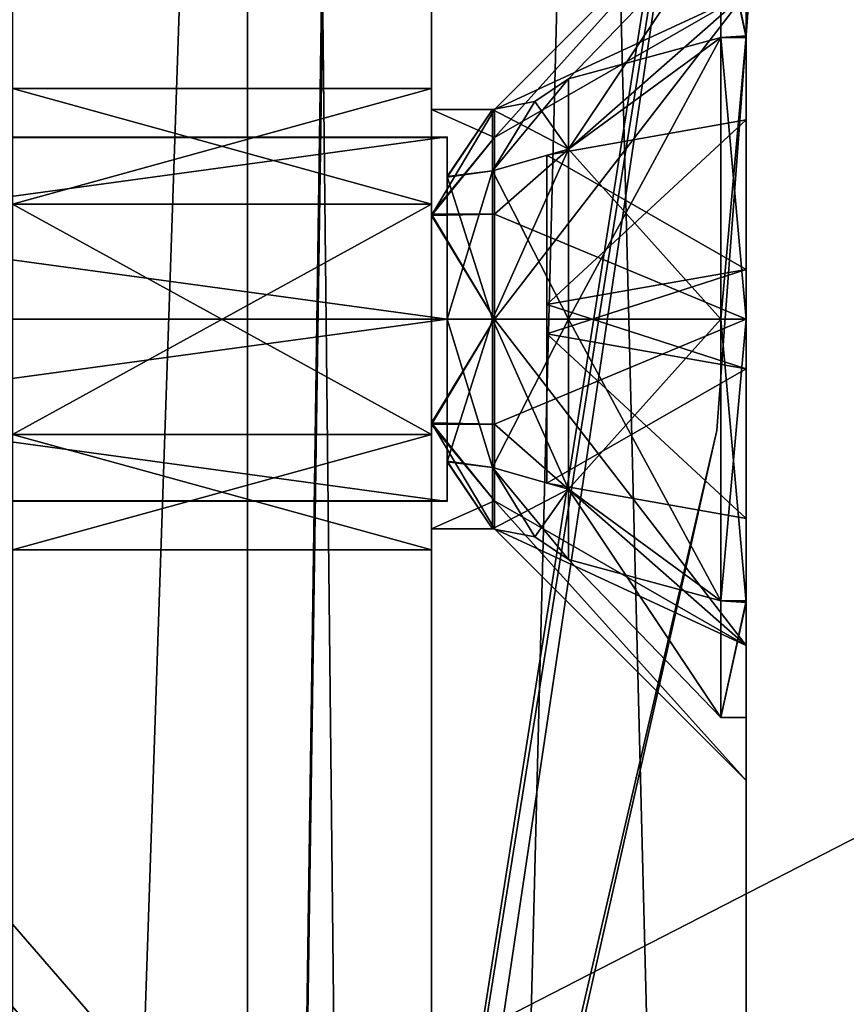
# Model space of a CAD drawing. Header units: millimetres. Extents: x -78 to 78, y -78 to 78.
# Tile 284 of 449: x 50.53 to 54.48, y -10.77 to -6.07. Entities that reach past the tile are written whole.
import ezdxf

# ---------------------------------------------------------------- set-up
doc = ezdxf.new("R2010")
doc.units = ezdxf.units.MM
doc.header["$LTSCALE"] = 41.718519
for name, color, linetype in [('1061', 7, 'CONTINUOUS'), ('1107', 7, 'CONTINUOUS'), ('1745', 7, 'CONTINUOUS'), ('1772', 7, 'CONTINUOUS'), ('1774', 7, 'CONTINUOUS'), ('21', 7, 'CONTINUOUS'), ('24', 7, 'CONTINUOUS'), ('25', 7, 'CONTINUOUS'), ('328', 7, 'CONTINUOUS'), ('344', 7, 'CONTINUOUS'), ('5239', 7, 'CONTINUOUS'), ('5240', 7, 'CONTINUOUS'), ('5241', 7, 'CONTINUOUS'), ('5242', 7, 'CONTINUOUS'), ('5243', 7, 'CONTINUOUS'), ('5245', 7, 'CONTINUOUS'), ('5246', 7, 'CONTINUOUS'), ('5247', 7, 'CONTINUOUS'), ('5248', 7, 'CONTINUOUS'), ('5249', 7, 'CONTINUOUS'), ('5250', 7, 'CONTINUOUS'), ('5251', 7, 'CONTINUOUS'), ('5252', 7, 'CONTINUOUS'), ('5253', 7, 'CONTINUOUS'), ('5254', 7, 'CONTINUOUS'), ('5255', 7, 'CONTINUOUS'), ('5256', 7, 'CONTINUOUS'), ('5257', 7, 'CONTINUOUS'), ('5258', 7, 'CONTINUOUS'), ('5259', 7, 'CONTINUOUS'), ('5260', 7, 'CONTINUOUS'), ('5261', 7, 'CONTINUOUS'), ('5262', 7, 'CONTINUOUS'), ('5263', 7, 'CONTINUOUS'), ('5264', 7, 'CONTINUOUS'), ('617', 7, 'CONTINUOUS'), ('619', 7, 'CONTINUOUS'), ('623', 7, 'CONTINUOUS'), ('625', 7, 'CONTINUOUS'), ('627', 7, 'CONTINUOUS'), ('629', 7, 'CONTINUOUS'), ('631', 7, 'CONTINUOUS'), ('636', 7, 'CONTINUOUS'), ('65', 7, 'CONTINUOUS'), ('745', 7, 'CONTINUOUS'), ('748', 7, 'CONTINUOUS'), ('790', 7, 'CONTINUOUS'), ('855', 7, 'CONTINUOUS'), ('971', 7, 'CONTINUOUS')]:
    doc.layers.add(name, color=color, linetype=linetype)

msp = doc.modelspace()

# ---------------------------------------------------------------- linework, layer by layer
at = {"layer": '1061', "color": 7, "linetype": 'CONTINUOUS'}
for points in [[(54.5, 0, 23.7), (51.768, -17.0379, 23.7), (54.4564, 0, 26.2), (54.5, 0, 23.7)], [(51.768, -17.0379, 23.7), (53.8609, -8.0304, 26.2), (54.4564, 0, 26.2), (51.768, -17.0379, 23.7)], [(51.768, -17.0379, 23.7), (52.088, -15.8852, 26.2), (53.8609, -8.0304, 26.2), (51.768, -17.0379, 23.7)]]:
    msp.add_3dface(points, dxfattribs=at)
at = {"layer": '1107', "color": 7, "linetype": 'CONTINUOUS'}
msp.add_3dface([(54.5, 0, 23.7), (55.2514, -14.8047, 23.7), (51.768, -17.0379, 23.7), (54.5, 0, 23.7)], dxfattribs=at)
at = {"layer": '1745', "linetype": 'CONTINUOUS'}
for points in [[(75.9193, 7.9475, 28.7), (69.7599, 30.9897, 28.7), (53.7937, -21.0684, 28.7), (75.9193, 7.9475, 28.7)], [(53.7937, -21.0684, 28.7), (69.7599, 30.9897, 28.7), (56.7669, -10.73, 28.7), (53.7937, -21.0684, 28.7)], [(31.0424, -69.7372, 28.7), (51.0663, -56.737, 28.7), (75.9193, 7.9475, 28.7), (31.0424, -69.7372, 28.7)], [(31.0424, -69.7372, 28.7), (75.9193, 7.9475, 28.7), (53.7937, -21.0684, 28.7), (31.0424, -69.7372, 28.7)], [(51.0663, -56.737, 28.7), (74.6699, -15.8517, 28.7), (75.9193, 7.9475, 28.7), (51.0663, -56.737, 28.7)]]:
    msp.add_3dface(points, dxfattribs=at)
at = {"layer": '1772', "linetype": 'CONTINUOUS'}
for points in [[(53.3285, -20.8862, 28.1826), (56.7669, -10.73, 28.7), (56.278, -10.6277, 28.1826), (53.3285, -20.8862, 28.1826)], [(53.7937, -21.0684, 28.7), (56.7669, -10.73, 28.7), (53.3285, -20.8862, 28.1826), (53.7937, -21.0684, 28.7)]]:
    msp.add_3dface(points, dxfattribs=at)
at = {"layer": '1774', "linetype": 'CONTINUOUS'}
for points in [[(53.3929, -20.9096, 26.2), (53.3285, -20.8862, 28.1826), (56.278, -10.6277, 28.1826), (53.3929, -20.9096, 26.2)], [(56.3463, -10.6371, 26.2), (53.3929, -20.9096, 26.2), (56.278, -10.6277, 28.1826), (56.3463, -10.6371, 26.2)]]:
    msp.add_3dface(points, dxfattribs=at)
at = {"layer": '21', "linetype": 'CONTINUOUS'}
for points in [[(50.5, -6.4, 6.75), (52.5, -6.4, 6.75), (52.5, -6.951, 7.7026), (50.5, -6.4, 6.75)], [(50.5, -6.951, 7.7026), (50.5, -6.4, 6.75), (52.5, -6.951, 7.7026), (50.5, -6.951, 7.7026)], [(50.5, -8.049, 7.7026), (50.5, -6.951, 7.7026), (52.5, -8.049, 7.7026), (50.5, -8.049, 7.7026)], [(52.5, -8.049, 7.7026), (50.5, -6.951, 7.7026), (52.5, -6.951, 7.7026), (52.5, -8.049, 7.7026)], [(52.5, -8.6, 6.75), (50.5, -8.6, 6.75), (50.5, -8.049, 7.7026), (52.5, -8.6, 6.75)], [(52.5, -8.6, 6.75), (50.5, -8.049, 7.7026), (52.5, -8.049, 7.7026), (52.5, -8.6, 6.75)]]:
    msp.add_3dface(points, dxfattribs=at)
at = {"layer": '24', "linetype": 'CONTINUOUS'}
for points in [[(49.5, -30.5, -2), (49.5, 30.5, -2), (51.6213, 30.5, -1.1213), (49.5, -30.5, -2)], [(49.5, -30.5, -2), (51.6213, 30.5, -1.1213), (51.6213, -30.5, -1.1213), (49.5, -30.5, -2)], [(51.6213, 30.5, -1.1213), (52.5, 30.5, 1), (51.6213, -30.5, -1.1213), (51.6213, 30.5, -1.1213)], [(52.5, 30.5, 1), (52.5, 29.5, 1), (51.6213, -30.5, -1.1213), (52.5, 30.5, 1)], [(52.5, 29.5, 1), (52.5, -29.5, 1), (51.6213, -30.5, -1.1213), (52.5, 29.5, 1)]]:
    msp.add_3dface(points, dxfattribs=at)
at = {"layer": '25', "linetype": 'CONTINUOUS'}
for points in [[(50.5, -6.4, 6.75), (50.5, -6.951, 5.7974), (52.5, -6.4, 6.75), (50.5, -6.4, 6.75)], [(52.5, -6.4, 6.75), (50.5, -6.951, 5.7974), (52.5, -6.951, 5.7974), (52.5, -6.4, 6.75)], [(50.5, -6.951, 5.7974), (50.5, -8.049, 5.7974), (52.5, -6.951, 5.7974), (50.5, -6.951, 5.7974)], [(52.5, -6.951, 5.7974), (50.5, -8.049, 5.7974), (52.5, -8.049, 5.7974), (52.5, -6.951, 5.7974)], [(50.5, -8.049, 5.7974), (50.5, -8.6, 6.75), (52.5, -8.049, 5.7974), (50.5, -8.049, 5.7974)], [(52.5, -8.049, 5.7974), (50.5, -8.6, 6.75), (52.5, -8.6, 6.75), (52.5, -8.049, 5.7974)]]:
    msp.add_3dface(points, dxfattribs=at)
at = {"layer": '328', "linetype": 'CONTINUOUS'}
for points in [[(47.5, -30, 15), (15.5, 30, 15), (67, -30, 15), (47.5, -30, 15)], [(67, -30, 15), (15.5, 30, 15), (67.5, -30, 15), (67, -30, 15)], [(67.5, -30, 15), (15.5, 30, 15), (72.3187, -15.3427, 15), (67.5, -30, 15)], [(72.3187, -15.3427, 15), (15.5, 30, 15), (73.9493, 0, 15), (72.3187, -15.3427, 15)]]:
    msp.add_3dface(points, dxfattribs=at)
at = {"layer": '344', "linetype": 'CONTINUOUS'}
for points in [[(47.5, 30, 16.5), (15.5, -30, 16.5), (67, 30, 16.5), (47.5, 30, 16.5)], [(67, 30, 16.5), (15.5, -30, 16.5), (67.5, 30, 16.5), (67, 30, 16.5)], [(67.5, 30, 16.5), (15.5, -30, 16.5), (72.3187, 15.3427, 16.5), (67.5, 30, 16.5)], [(72.3187, 15.3427, 16.5), (15.5, -30, 16.5), (73.9493, 0, 16.5), (72.3187, 15.3427, 16.5)], [(73.9493, 0, 16.5), (15.5, -30, 16.5), (72.3187, -15.3427, 16.5), (73.9493, 0, 16.5)]]:
    msp.add_3dface(points, dxfattribs=at)
at = {"layer": '5239', "linetype": 'CONTINUOUS'}
for points in [[(52.5735, -7.4999, 7.7501), (46.2165, -7.4999, 7.7501), (46.2165, -8.3659, 7.2501), (52.5735, -7.4999, 7.7501)], [(46.2165, -7.4999, 5.7501), (52.5735, -7.4999, 5.7501), (52.5735, -8.3686, 6.2554), (46.2165, -7.4999, 5.7501)], [(46.2165, -7.4999, 5.7501), (52.5735, -8.3686, 6.2554), (46.2165, -8.3659, 6.2501), (46.2165, -7.4999, 5.7501)], [(52.5735, -8.3648, 7.2514), (52.5735, -7.4999, 7.7501), (46.2165, -8.3659, 7.2501), (52.5735, -8.3648, 7.2514)], [(52.5735, -8.3686, 6.2554), (52.5735, -8.3648, 7.2514), (46.2165, -8.3659, 7.2501), (52.5735, -8.3686, 6.2554)], [(46.2165, -8.3659, 6.2501), (52.5735, -8.3686, 6.2554), (46.2165, -8.3659, 7.2501), (46.2165, -8.3659, 6.2501)]]:
    msp.add_3dface(points, dxfattribs=at)
at = {"layer": '5240', "linetype": 'CONTINUOUS'}
for points in [[(46.2165, -6.6339, 7.2501), (46.2165, -7.4999, 7.7501), (52.5735, -6.6312, 7.2447), (46.2165, -6.6339, 7.2501)], [(52.5735, -6.6312, 7.2447), (46.2165, -7.4999, 7.7501), (52.5735, -7.4999, 7.7501), (52.5735, -6.6312, 7.2447)], [(46.2165, -6.6339, 6.2501), (46.2165, -6.6339, 7.2501), (52.5735, -6.6312, 7.2447), (46.2165, -6.6339, 6.2501)], [(52.5735, -6.635, 6.2487), (46.2165, -6.6339, 6.2501), (52.5735, -6.6312, 7.2447), (52.5735, -6.635, 6.2487)], [(46.2165, -7.4999, 5.7501), (46.2165, -6.6339, 6.2501), (52.5735, -7.4999, 5.7501), (46.2165, -7.4999, 5.7501)], [(52.5735, -7.4999, 5.7501), (46.2165, -6.6339, 6.2501), (52.5735, -6.635, 6.2487), (52.5735, -7.4999, 5.7501)]]:
    msp.add_3dface(points, dxfattribs=at)
at = {"layer": '5241', "linetype": 'CONTINUOUS'}
for points in [[(52.5735, -6.635, 6.2487), (52.5735, -6.6312, 7.2447), (52.5735, -6.8193, 6.3625), (52.5735, -6.635, 6.2487)], [(52.5735, -6.6312, 7.2447), (52.5735, -7.4999, 7.7501), (52.5735, -7.4999, 7.5336), (52.5735, -6.6312, 7.2447)], [(52.5735, -6.8193, 6.3625), (52.5735, -6.6312, 7.2447), (52.5735, -6.8223, 7.1429), (52.5735, -6.8193, 6.3625)], [(52.5735, -6.8223, 7.1429), (52.5735, -6.6312, 7.2447), (52.5735, -7.4999, 7.5336), (52.5735, -6.8223, 7.1429)], [(52.5735, -7.4999, 5.7501), (52.5735, -6.635, 6.2487), (52.5735, -7.4999, 5.9666), (52.5735, -7.4999, 5.7501)], [(52.5735, -7.4999, 5.9666), (52.5735, -6.635, 6.2487), (52.5735, -6.8193, 6.3625), (52.5735, -7.4999, 5.9666)], [(52.5735, -8.3686, 6.2554), (52.5735, -7.4999, 5.7501), (52.5735, -7.4999, 5.9666), (52.5735, -8.3686, 6.2554)], [(52.5735, -7.4999, 7.7501), (52.5735, -8.3648, 7.2514), (52.5735, -7.4999, 7.5336), (52.5735, -7.4999, 7.7501)], [(52.5735, -8.3686, 6.2554), (52.5735, -7.4999, 5.9666), (52.5735, -8.1776, 6.3572), (52.5735, -8.3686, 6.2554)], [(52.5735, -7.4999, 7.5336), (52.5735, -8.3648, 7.2514), (52.5735, -8.1805, 7.1376), (52.5735, -7.4999, 7.5336)], [(52.5735, -8.1805, 7.1376), (52.5735, -8.3686, 6.2554), (52.5735, -8.1776, 6.3572), (52.5735, -8.1805, 7.1376)], [(52.5735, -8.3648, 7.2514), (52.5735, -8.3686, 6.2554), (52.5735, -8.1805, 7.1376), (52.5735, -8.3648, 7.2514)]]:
    msp.add_3dface(points, dxfattribs=at)
at = {"layer": '5242', "linetype": 'CONTINUOUS'}
for points in [[(52.5735, -6.8193, 6.3625), (52.5735, -6.8223, 7.1429), (52.7901, -6.4998, 6.7501), (52.5735, -6.8193, 6.3625)], [(52.7901, -6.7927, 6.0429), (52.5735, -6.8193, 6.3625), (52.7901, -6.4998, 6.7501), (52.7901, -6.7927, 6.0429)], [(52.7901, -6.4998, 6.7501), (52.5735, -6.8223, 7.1429), (52.7901, -6.7927, 7.4572), (52.7901, -6.4998, 6.7501)], [(52.7901, -7.4999, 5.75), (52.5735, -6.8193, 6.3625), (52.7901, -6.7927, 6.0429), (52.7901, -7.4999, 5.75)], [(52.5735, -6.8223, 7.1429), (52.5735, -7.4999, 7.5336), (52.7901, -6.7927, 7.4572), (52.5735, -6.8223, 7.1429)], [(52.5735, -7.4999, 7.5336), (52.7901, -7.4999, 7.7502), (52.7901, -6.7927, 7.4572), (52.5735, -7.4999, 7.5336)], [(52.5735, -7.4999, 5.9666), (52.5735, -6.8193, 6.3625), (52.7901, -7.4999, 5.75), (52.5735, -7.4999, 5.9666)]]:
    msp.add_3dface(points, dxfattribs=at)
at = {"layer": '5243', "linetype": 'CONTINUOUS'}
for points in [[(52.5735, -8.1776, 6.3572), (52.5735, -7.4999, 5.9666), (52.7901, -8.2071, 6.0429), (52.5735, -8.1776, 6.3572)], [(52.7901, -8.2071, 6.0429), (52.5735, -7.4999, 5.9666), (52.7901, -7.4999, 5.75), (52.7901, -8.2071, 6.0429)], [(52.5735, -7.4999, 7.5336), (52.5735, -8.1805, 7.1376), (52.7901, -7.4999, 7.7502), (52.5735, -7.4999, 7.5336)], [(52.7901, -7.4999, 7.7502), (52.5735, -8.1805, 7.1376), (52.7901, -8.2071, 7.4572), (52.7901, -7.4999, 7.7502)], [(52.5735, -8.1805, 7.1376), (52.5735, -8.1776, 6.3572), (52.7901, -8.5, 6.7501), (52.5735, -8.1805, 7.1376)], [(52.7901, -8.5, 6.7501), (52.5735, -8.1776, 6.3572), (52.7901, -8.2071, 6.0429), (52.7901, -8.5, 6.7501)], [(52.7901, -8.2071, 7.4572), (52.5735, -8.1805, 7.1376), (52.7901, -8.5, 6.7501), (52.7901, -8.2071, 7.4572)]]:
    msp.add_3dface(points, dxfattribs=at)
at = {"layer": '5245', "linetype": 'CONTINUOUS'}
for points in [[(52.9919, -6.4616, 6.7501), (53.1536, -6.3535, 6.7501), (53.1536, -6.6893, 5.9394), (52.9919, -6.4616, 6.7501)], [(52.7901, -6.4998, 6.7501), (52.9919, -6.4616, 6.7501), (53.1536, -6.6893, 5.9394), (52.7901, -6.4998, 6.7501)], [(52.7901, -6.7927, 6.0429), (52.7901, -6.4998, 6.7501), (53.1536, -6.6893, 5.9394), (52.7901, -6.7927, 6.0429)], [(53.1536, -7.4999, 5.6036), (52.7901, -6.7927, 6.0429), (53.1536, -6.6893, 5.9394), (53.1536, -7.4999, 5.6036)], [(52.7901, -7.4999, 5.75), (52.7901, -6.7927, 6.0429), (53.1536, -7.4999, 5.6036), (52.7901, -7.4999, 5.75)], [(52.7901, -8.2071, 6.0429), (52.7901, -7.4999, 5.75), (53.1536, -8.3106, 5.9394), (52.7901, -8.2071, 6.0429)], [(53.1536, -8.3106, 5.9394), (52.7901, -7.4999, 5.75), (53.1536, -7.4999, 5.6036), (53.1536, -8.3106, 5.9394)], [(52.7901, -8.5, 6.7501), (52.7901, -8.2071, 6.0429), (52.9919, -8.5382, 6.7501), (52.7901, -8.5, 6.7501)], [(52.7901, -8.2071, 6.0429), (53.1536, -8.6464, 6.7501), (52.9919, -8.5382, 6.7501), (52.7901, -8.2071, 6.0429)], [(53.1536, -8.6464, 6.7501), (52.7901, -8.2071, 6.0429), (53.1536, -8.3106, 5.9394), (53.1536, -8.6464, 6.7501)]]:
    msp.add_3dface(points, dxfattribs=at)
at = {"layer": '5246', "linetype": 'CONTINUOUS'}
for points in [[(52.9919, -6.4616, 6.7501), (52.7901, -6.7927, 7.4572), (53.1536, -6.3535, 6.7501), (52.9919, -6.4616, 6.7501)], [(53.1536, -6.3535, 6.7501), (52.7901, -6.7927, 7.4572), (53.1536, -6.6893, 7.5607), (53.1536, -6.3535, 6.7501)], [(52.7901, -6.4998, 6.7501), (52.7901, -6.7927, 7.4572), (52.9919, -6.4616, 6.7501), (52.7901, -6.4998, 6.7501)], [(52.7901, -6.7927, 7.4572), (52.7901, -7.4999, 7.7502), (53.1536, -6.6893, 7.5607), (52.7901, -6.7927, 7.4572)], [(53.1536, -6.6893, 7.5607), (52.7901, -7.4999, 7.7502), (53.1536, -7.4999, 7.8965), (53.1536, -6.6893, 7.5607)], [(52.7901, -7.4999, 7.7502), (52.7901, -8.2071, 7.4572), (53.1536, -7.4999, 7.8965), (52.7901, -7.4999, 7.7502)], [(53.1536, -7.4999, 7.8965), (52.7901, -8.2071, 7.4572), (53.1536, -8.3106, 7.5607), (53.1536, -7.4999, 7.8965)], [(52.7901, -8.2071, 7.4572), (52.7901, -8.5, 6.7501), (53.1536, -8.3106, 7.5607), (52.7901, -8.2071, 7.4572)], [(53.1536, -8.3106, 7.5607), (52.7901, -8.5, 6.7501), (52.9919, -8.5382, 6.7501), (53.1536, -8.3106, 7.5607)], [(53.1536, -8.6464, 6.7501), (53.1536, -8.3106, 7.5607), (52.9919, -8.5382, 6.7501), (53.1536, -8.6464, 6.7501)]]:
    msp.add_3dface(points, dxfattribs=at)
at = {"layer": '5247', "linetype": 'CONTINUOUS'}
for points in [[(53.1536, -6.3535, 6.7501), (53.1536, -6.6893, 7.5607), (53.88, -5.5999, 6.7501), (53.1536, -6.3535, 6.7501)], [(53.88, -6.1564, 5.4066), (53.1536, -6.3535, 6.7501), (53.88, -5.5999, 6.7501), (53.88, -6.1564, 5.4066)], [(53.88, -5.5999, 6.7501), (53.1536, -6.6893, 7.5607), (53.88, -6.1564, 8.0936), (53.88, -5.5999, 6.7501)], [(53.1536, -6.6893, 5.9394), (53.1536, -6.3535, 6.7501), (53.88, -6.1564, 5.4066), (53.1536, -6.6893, 5.9394)], [(53.1536, -6.6893, 7.5607), (53.1536, -7.4999, 7.8965), (53.88, -6.1564, 8.0936), (53.1536, -6.6893, 7.5607)], [(53.1536, -7.4999, 7.8965), (53.88, -7.4999, 8.6501), (53.88, -6.1564, 8.0936), (53.1536, -7.4999, 7.8965)], [(53.88, -7.4999, 4.8501), (53.1536, -6.6893, 5.9394), (53.88, -6.1564, 5.4066), (53.88, -7.4999, 4.8501)], [(53.1536, -7.4999, 5.6036), (53.1536, -6.6893, 5.9394), (53.88, -7.4999, 4.8501), (53.1536, -7.4999, 5.6036)]]:
    msp.add_3dface(points, dxfattribs=at)
at = {"layer": '5248', "linetype": 'CONTINUOUS'}
for points in [[(53.1536, -7.4999, 7.8965), (53.1536, -8.3106, 7.5607), (53.88, -7.4999, 8.6501), (53.1536, -7.4999, 7.8965)], [(53.88, -7.4999, 8.6501), (53.1536, -8.3106, 7.5607), (53.88, -8.8434, 8.0936), (53.88, -7.4999, 8.6501)], [(53.1536, -8.3106, 5.9394), (53.1536, -7.4999, 5.6036), (53.88, -8.8434, 5.4066), (53.1536, -8.3106, 5.9394)], [(53.1536, -7.4999, 5.6036), (53.88, -7.4999, 4.8501), (53.88, -8.8434, 5.4066), (53.1536, -7.4999, 5.6036)], [(53.1536, -8.3106, 7.5607), (53.1536, -8.6464, 6.7501), (53.88, -8.8434, 8.0936), (53.1536, -8.3106, 7.5607)], [(53.1536, -8.6464, 6.7501), (53.1536, -8.3106, 5.9394), (53.88, -9.3999, 6.7501), (53.1536, -8.6464, 6.7501)], [(53.1536, -8.3106, 5.9394), (53.88, -8.8434, 5.4066), (53.88, -9.3999, 6.7501), (53.1536, -8.3106, 5.9394)], [(53.1536, -8.6464, 6.7501), (53.88, -9.3999, 6.7501), (53.88, -8.8434, 8.0936), (53.1536, -8.6464, 6.7501)]]:
    msp.add_3dface(points, dxfattribs=at)
at = {"layer": '5249', "linetype": 'CONTINUOUS'}
for points in [[(54, -7.4999, 8.6501), (53.88, -7.4999, 8.6501), (53.88, -8.8434, 8.0936), (54, -7.4999, 8.6501)], [(53.88, -7.4999, 4.8501), (54, -7.4999, 4.8501), (54, -8.8511, 5.4144), (53.88, -7.4999, 4.8501)], [(53.88, -7.4999, 4.8501), (54, -8.8511, 5.4144), (53.88, -8.8434, 5.4066), (53.88, -7.4999, 4.8501)], [(54, -8.8429, 8.094), (54, -7.4999, 8.6501), (53.88, -8.8434, 8.0936), (54, -8.8429, 8.094)], [(54, -9.3992, 6.7578), (54, -8.8429, 8.094), (53.88, -9.3999, 6.7501), (54, -9.3992, 6.7578)], [(53.88, -9.3999, 6.7501), (54, -8.8429, 8.094), (53.88, -8.8434, 8.0936), (53.88, -9.3999, 6.7501)], [(53.88, -8.8434, 5.4066), (54, -8.8511, 5.4144), (53.88, -9.3999, 6.7501), (53.88, -8.8434, 5.4066)], [(54, -8.8511, 5.4144), (54, -9.3992, 6.7578), (53.88, -9.3999, 6.7501), (54, -8.8511, 5.4144)]]:
    msp.add_3dface(points, dxfattribs=at)
at = {"layer": '5250', "linetype": 'CONTINUOUS'}
for points in [[(53.88, -6.1564, 5.4066), (53.88, -5.5999, 6.7501), (54, -6.157, 5.4061), (53.88, -6.1564, 5.4066)], [(53.88, -5.5999, 6.7501), (53.88, -6.1564, 8.0936), (54, -6.1488, 8.0857), (53.88, -5.5999, 6.7501)], [(54, -6.157, 5.4061), (53.88, -5.5999, 6.7501), (54, -5.6007, 6.7423), (54, -6.157, 5.4061)], [(54, -5.6007, 6.7423), (53.88, -5.5999, 6.7501), (54, -6.1488, 8.0857), (54, -5.6007, 6.7423)], [(53.88, -6.1564, 8.0936), (53.88, -7.4999, 8.6501), (54, -6.1488, 8.0857), (53.88, -6.1564, 8.0936)], [(54, -6.1488, 8.0857), (53.88, -7.4999, 8.6501), (54, -7.4999, 8.6501), (54, -6.1488, 8.0857)], [(53.88, -7.4999, 4.8501), (53.88, -6.1564, 5.4066), (54, -7.4999, 4.8501), (53.88, -7.4999, 4.8501)], [(54, -7.4999, 4.8501), (53.88, -6.1564, 5.4066), (54, -6.157, 5.4061), (54, -7.4999, 4.8501)]]:
    msp.add_3dface(points, dxfattribs=at)
at = {"layer": '5251', "linetype": 'CONTINUOUS'}
for points in [[(54, -6.157, 5.4061), (54, -5.6007, 6.7423), (54, -6.1488, 8.0857), (54, -6.157, 5.4061)], [(54, -6.157, 5.4061), (54, -6.1488, 8.0857), (54, -6.5499, 6.9876), (54, -6.157, 5.4061)], [(54, -6.1488, 8.0857), (54, -7.4999, 8.6501), (54, -6.5499, 6.9876), (54, -6.1488, 8.0857)], [(54, -7.4999, 4.8501), (54, -6.157, 5.4061), (54, -7.2624, 5.8001), (54, -7.4999, 4.8501)], [(54, -7.2624, 5.8001), (54, -6.157, 5.4061), (54, -7.2624, 6.5126), (54, -7.2624, 5.8001)], [(54, -7.2624, 6.5126), (54, -6.157, 5.4061), (54, -6.5499, 6.5126), (54, -7.2624, 6.5126)], [(54, -6.5499, 6.5126), (54, -6.157, 5.4061), (54, -6.5499, 6.9876), (54, -6.5499, 6.5126)], [(54, -6.5499, 6.9876), (54, -7.4999, 8.6501), (54, -7.2624, 7.7001), (54, -6.5499, 6.9876)], [(54, -7.2624, 6.9876), (54, -6.5499, 6.9876), (54, -7.2624, 7.7001), (54, -7.2624, 6.9876)], [(54, -7.7374, 5.8001), (54, -7.4999, 4.8501), (54, -7.2624, 5.8001), (54, -7.7374, 5.8001)], [(54, -7.2624, 7.7001), (54, -7.4999, 8.6501), (54, -7.7374, 7.7001), (54, -7.2624, 7.7001)], [(54, -8.8511, 5.4144), (54, -7.4999, 4.8501), (54, -8.4499, 6.5126), (54, -8.8511, 5.4144)], [(54, -7.4999, 4.8501), (54, -7.7374, 5.8001), (54, -8.4499, 6.5126), (54, -7.4999, 4.8501)], [(54, -7.4999, 8.6501), (54, -8.8429, 8.094), (54, -7.7374, 7.7001), (54, -7.4999, 8.6501)], [(54, -7.7374, 7.7001), (54, -8.8429, 8.094), (54, -7.7374, 6.9876), (54, -7.7374, 7.7001)], [(54, -7.7374, 6.9876), (54, -8.8429, 8.094), (54, -8.4499, 6.9876), (54, -7.7374, 6.9876)], [(54, -8.4499, 6.5126), (54, -7.7374, 5.8001), (54, -7.7374, 6.5126), (54, -8.4499, 6.5126)], [(54, -8.8429, 8.094), (54, -8.8511, 5.4144), (54, -8.4499, 6.5126), (54, -8.8429, 8.094)], [(54, -8.4499, 6.9876), (54, -8.8429, 8.094), (54, -8.4499, 6.5126), (54, -8.4499, 6.9876)], [(54, -9.3992, 6.7578), (54, -8.8511, 5.4144), (54, -8.8429, 8.094), (54, -9.3992, 6.7578)]]:
    msp.add_3dface(points, dxfattribs=at)
at = {"layer": '5252', "linetype": 'CONTINUOUS'}
for points in [[(54, -7.7374, 5.8001), (54, -7.2624, 5.8001), (53.05, -7.4299, 5.9676), (54, -7.7374, 5.8001)], [(53.05, -7.5699, 5.9676), (54, -7.7374, 5.8001), (53.05, -7.4299, 5.9676), (53.05, -7.5699, 5.9676)]]:
    msp.add_3dface(points, dxfattribs=at)
at = {"layer": '5253', "linetype": 'CONTINUOUS'}
for points in [[(53.05, -8.2824, 6.6801), (53.05, -7.5699, 6.6801), (53.05, -6.7174, 6.82), (53.05, -8.2824, 6.6801)], [(53.05, -6.7174, 6.82), (53.05, -7.5699, 6.6801), (53.05, -7.4299, 6.6801), (53.05, -6.7174, 6.82)], [(53.05, -7.4299, 6.82), (53.05, -8.2824, 6.6801), (53.05, -6.7174, 6.82), (53.05, -7.4299, 6.82)], [(53.05, -6.7174, 6.6801), (53.05, -6.7174, 6.82), (53.05, -7.4299, 6.6801), (53.05, -6.7174, 6.6801)], [(53.05, -7.5699, 6.6801), (53.05, -7.5699, 5.9676), (53.05, -7.4299, 6.6801), (53.05, -7.5699, 6.6801)], [(53.05, -7.4299, 6.6801), (53.05, -7.5699, 5.9676), (53.05, -7.4299, 5.9676), (53.05, -7.4299, 6.6801)], [(53.05, -7.5699, 6.82), (53.05, -8.2824, 6.6801), (53.05, -7.4299, 6.82), (53.05, -7.5699, 6.82)], [(53.05, -7.5699, 7.5325), (53.05, -7.5699, 6.82), (53.05, -7.4299, 7.5325), (53.05, -7.5699, 7.5325)], [(53.05, -7.4299, 7.5325), (53.05, -7.5699, 6.82), (53.05, -7.4299, 6.82), (53.05, -7.4299, 7.5325)], [(53.05, -8.2824, 6.82), (53.05, -8.2824, 6.6801), (53.05, -7.5699, 6.82), (53.05, -8.2824, 6.82)]]:
    msp.add_3dface(points, dxfattribs=at)
at = {"layer": '5254', "linetype": 'CONTINUOUS'}
for points in [[(54, -7.7374, 6.5126), (54, -7.7374, 5.8001), (53.05, -7.5699, 5.9676), (54, -7.7374, 6.5126)], [(53.05, -7.5699, 6.6801), (54, -7.7374, 6.5126), (53.05, -7.5699, 5.9676), (53.05, -7.5699, 6.6801)]]:
    msp.add_3dface(points, dxfattribs=at)
at = {"layer": '5255', "linetype": 'CONTINUOUS'}
for points in [[(54, -8.4499, 6.5126), (54, -7.7374, 6.5126), (53.05, -7.5699, 6.6801), (54, -8.4499, 6.5126)], [(54, -8.4499, 6.5126), (53.05, -7.5699, 6.6801), (53.05, -8.2824, 6.6801), (54, -8.4499, 6.5126)]]:
    msp.add_3dface(points, dxfattribs=at)
at = {"layer": '5256', "linetype": 'CONTINUOUS'}
for points in [[(54, -8.4499, 6.9876), (54, -8.4499, 6.5126), (53.05, -8.2824, 6.6801), (54, -8.4499, 6.9876)], [(54, -8.4499, 6.9876), (53.05, -8.2824, 6.6801), (53.05, -8.2824, 6.82), (54, -8.4499, 6.9876)]]:
    msp.add_3dface(points, dxfattribs=at)
at = {"layer": '5257', "linetype": 'CONTINUOUS'}
for points in [[(54, -7.7374, 6.9876), (53.05, -8.2824, 6.82), (53.05, -7.5699, 6.82), (54, -7.7374, 6.9876)], [(54, -7.7374, 6.9876), (54, -8.4499, 6.9876), (53.05, -8.2824, 6.82), (54, -7.7374, 6.9876)]]:
    msp.add_3dface(points, dxfattribs=at)
at = {"layer": '5258', "linetype": 'CONTINUOUS'}
for points in [[(54, -7.7374, 7.7001), (54, -7.7374, 6.9876), (53.05, -7.5699, 6.82), (54, -7.7374, 7.7001)], [(54, -7.7374, 7.7001), (53.05, -7.5699, 6.82), (53.05, -7.5699, 7.5325), (54, -7.7374, 7.7001)]]:
    msp.add_3dface(points, dxfattribs=at)
at = {"layer": '5259', "linetype": 'CONTINUOUS'}
for points in [[(54, -7.2624, 5.8001), (54, -7.2624, 6.5126), (53.05, -7.4299, 6.6801), (54, -7.2624, 5.8001)], [(54, -7.2624, 5.8001), (53.05, -7.4299, 6.6801), (53.05, -7.4299, 5.9676), (54, -7.2624, 5.8001)]]:
    msp.add_3dface(points, dxfattribs=at)
at = {"layer": '5260', "linetype": 'CONTINUOUS'}
for points in [[(54, -7.2624, 7.7001), (54, -7.7374, 7.7001), (53.05, -7.5699, 7.5325), (54, -7.2624, 7.7001)], [(54, -7.2624, 7.7001), (53.05, -7.5699, 7.5325), (53.05, -7.4299, 7.5325), (54, -7.2624, 7.7001)]]:
    msp.add_3dface(points, dxfattribs=at)
at = {"layer": '5261', "linetype": 'CONTINUOUS'}
for points in [[(54, -7.2624, 6.5126), (54, -6.5499, 6.5126), (53.05, -6.7174, 6.6801), (54, -7.2624, 6.5126)], [(54, -7.2624, 6.5126), (53.05, -6.7174, 6.6801), (53.05, -7.4299, 6.6801), (54, -7.2624, 6.5126)]]:
    msp.add_3dface(points, dxfattribs=at)
at = {"layer": '5262', "linetype": 'CONTINUOUS'}
for points in [[(54, -7.2624, 6.9876), (54, -7.2624, 7.7001), (53.05, -7.4299, 7.5325), (54, -7.2624, 6.9876)], [(54, -7.2624, 6.9876), (53.05, -7.4299, 7.5325), (53.05, -7.4299, 6.82), (54, -7.2624, 6.9876)]]:
    msp.add_3dface(points, dxfattribs=at)
at = {"layer": '5263', "linetype": 'CONTINUOUS'}
for points in [[(54, -6.5499, 6.5126), (54, -6.5499, 6.9876), (53.05, -6.7174, 6.82), (54, -6.5499, 6.5126)], [(54, -6.5499, 6.5126), (53.05, -6.7174, 6.82), (53.05, -6.7174, 6.6801), (54, -6.5499, 6.5126)]]:
    msp.add_3dface(points, dxfattribs=at)
at = {"layer": '5264', "linetype": 'CONTINUOUS'}
for points in [[(54, -6.5499, 6.9876), (54, -7.2624, 6.9876), (53.05, -7.4299, 6.82), (54, -6.5499, 6.9876)], [(54, -6.5499, 6.9876), (53.05, -7.4299, 6.82), (53.05, -6.7174, 6.82), (54, -6.5499, 6.9876)]]:
    msp.add_3dface(points, dxfattribs=at)
at = {"layer": '617', "color": 7, "linetype": 'CONTINUOUS'}
for points in [[(52.5, -6.4, 6.75), (52.5, -6.951, 5.7974), (52.5, -6.5, 6.75), (52.5, -6.4, 6.75)], [(52.5, -6.951, 7.7026), (52.5, -6.4, 6.75), (52.5, -6.5, 6.75), (52.5, -6.951, 7.7026)], [(52.5, -6.5, 6.75), (52.5, -6.951, 5.7974), (52.5, -7.0053, 5.8813), (52.5, -6.5, 6.75)], [(52.5, -6.951, 7.7026), (52.5, -6.5, 6.75), (52.5, -6.9986, 7.6149), (52.5, -6.951, 7.7026)], [(52.5, -6.951, 5.7974), (52.5, -8.049, 5.7974), (52.5, -7.0053, 5.8813), (52.5, -6.951, 5.7974)], [(52.5, -8.049, 7.7026), (52.5, -6.951, 7.7026), (52.5, -7.9947, 7.6187), (52.5, -8.049, 7.7026)], [(52.5, -7.9947, 7.6187), (52.5, -6.951, 7.7026), (52.5, -6.9986, 7.6149), (52.5, -7.9947, 7.6187)], [(52.5, -7.0053, 5.8813), (52.5, -8.049, 5.7974), (52.5, -8.0014, 5.8851), (52.5, -7.0053, 5.8813)], [(52.5, -8.5, 6.75), (52.5, -8.049, 7.7026), (52.5, -7.9947, 7.6187), (52.5, -8.5, 6.75)], [(52.5, -8.0014, 5.8851), (52.5, -8.049, 5.7974), (52.5, -8.5, 6.75), (52.5, -8.0014, 5.8851)], [(52.5, -8.049, 5.7974), (52.5, -8.6, 6.75), (52.5, -8.5, 6.75), (52.5, -8.049, 5.7974)], [(52.5, -8.6, 6.75), (52.5, -8.049, 7.7026), (52.5, -8.5, 6.75), (52.5, -8.6, 6.75)]]:
    msp.add_3dface(points, dxfattribs=at)
at = {"layer": '619', "color": 7, "linetype": 'CONTINUOUS'}
for points in [[(52.5, -29.5, 1), (52.5, 29.5, 1), (54, -29.5, 1.2645), (52.5, -29.5, 1)], [(54, -29.5, 1.2645), (52.5, 29.5, 1), (54, 29.5, 1.2645), (54, -29.5, 1.2645)]]:
    msp.add_3dface(points, dxfattribs=at)
at = {"layer": '623', "color": 7, "linetype": 'CONTINUOUS'}
for points in [[(52.5, 29.5, 14.5), (52.5, -29.5, 14.5), (54, 29.5, 14.2355), (52.5, 29.5, 14.5)], [(52.5, -29.5, 14.5), (54, -29.5, 14.2355), (54, 29.5, 14.2355), (52.5, -29.5, 14.5)]]:
    msp.add_3dface(points, dxfattribs=at)
at = {"layer": '625', "color": 7, "linetype": 'CONTINUOUS'}
for points in [[(52.5, -6.9986, 7.6149), (52.5, -6.5, 6.75), (52.8, -6.634, 7.25), (52.5, -6.9986, 7.6149)], [(52.5, -6.5, 6.75), (52.8, -6.5, 6.75), (52.8, -6.634, 7.25), (52.5, -6.5, 6.75)], [(52.5, -6.9986, 7.6149), (52.8, -6.634, 7.25), (52.8, -7, 7.616), (52.5, -6.9986, 7.6149)], [(52.5, -7.9947, 7.6187), (52.5, -6.9986, 7.6149), (52.8, -7.5, 7.75), (52.5, -7.9947, 7.6187)], [(52.5, -6.9986, 7.6149), (52.8, -7, 7.616), (52.8, -7.5, 7.75), (52.5, -6.9986, 7.6149)], [(52.5, -7.9947, 7.6187), (52.8, -7.5, 7.75), (52.8, -8, 7.616), (52.5, -7.9947, 7.6187)], [(52.5, -8.5, 6.75), (52.5, -7.9947, 7.6187), (52.8, -8.5, 6.75), (52.5, -8.5, 6.75)], [(52.8, -8.5, 6.75), (52.5, -7.9947, 7.6187), (52.8, -8.366, 7.25), (52.8, -8.5, 6.75)], [(52.5, -7.9947, 7.6187), (52.8, -8, 7.616), (52.8, -8.366, 7.25), (52.5, -7.9947, 7.6187)]]:
    msp.add_3dface(points, dxfattribs=at)
at = {"layer": '627', "color": 7, "linetype": 'CONTINUOUS'}
for points in [[(54, -29.5, 1.2645), (54, 29.5, 1.2645), (54, -21.1, 4.1188), (54, -29.5, 1.2645)], [(54, -7.5, 4.5508), (54, 29.5, 1.2645), (54, -5.9434, 5.1959), (54, -7.5, 4.5508)], [(54, 29.5, 1.2645), (54, -7.5, 4.5508), (54, -12.9254, 4.9042), (54, 29.5, 1.2645)], [(54, -14.8, 4.1188), (54, 29.5, 1.2645), (54, -12.9254, 4.9042), (54, -14.8, 4.1188)], [(54, 29.5, 1.2645), (54, -14.8, 4.1188), (54, -21.1, 4.1188), (54, 29.5, 1.2645)], [(54, 29.5, 14.2355), (54, -29.5, 14.2355), (54, 21.1, 9.3812), (54, 29.5, 14.2355)], [(54, 21.1, 9.3812), (54, -29.5, 14.2355), (54, 14.8, 9.3812), (54, 21.1, 9.3812)], [(54, 14.8, 9.3812), (54, -29.5, 14.2355), (54, 12.9254, 8.5958), (54, 14.8, 9.3812)], [(54, -29.5, 14.2355), (54, 7.5, 8.9492), (54, 12.9254, 8.5958), (54, -29.5, 14.2355)], [(54, 7.5, 8.9492), (54, -29.5, 14.2355), (54, 5.9434, 8.3041), (54, 7.5, 8.9492)], [(54, 5.9434, 8.3041), (54, -29.5, 14.2355), (54, 3.15, 8.3024), (54, 5.9434, 8.3041)], [(54, 3.15, 8.3024), (54, -29.5, 14.2355), (54, -3.15, 8.3024), (54, 3.15, 8.3024)], [(54, -29.5, 14.2355), (54, -7.5, 8.9492), (54, -3.15, 8.3024), (54, -29.5, 14.2355)], [(54, -3.15, 8.3024), (54, -7.5, 8.9492), (54, -4.1414, 7.8915), (54, -3.15, 8.3024)], [(54, -7.5, 8.9492), (54, -5.9434, 8.3041), (54, -4.1414, 7.8915), (54, -7.5, 8.9492)], [(54, -7.5, 8.9492), (54, -29.5, 14.2355), (54, -9.0566, 8.3041), (54, -7.5, 8.9492)], [(54, -7.5, 4.5508), (54, -9.0566, 5.1959), (54, -12.9254, 4.9042), (54, -7.5, 4.5508)], [(54, -9.0566, 8.3041), (54, -29.5, 14.2355), (54, -14.8, 9.3812), (54, -9.0566, 8.3041)], [(54, -9.7, 6.75), (54, -9.0566, 8.3041), (54, -12.9366, 8.6073), (54, -9.7, 6.75)], [(54, -12.9366, 8.6073), (54, -9.0566, 8.3041), (54, -14.8, 9.3812), (54, -12.9366, 8.6073)], [(54, -9.0566, 5.1959), (54, -9.7, 6.75), (54, -12.1689, 6.7604), (54, -9.0566, 5.1959)], [(54, -12.9254, 4.9042), (54, -9.0566, 5.1959), (54, -12.1689, 6.7604), (54, -12.9254, 4.9042)], [(54, -12.1689, 6.7604), (54, -9.7, 6.75), (54, -12.9366, 8.6073), (54, -12.1689, 6.7604)]]:
    msp.add_3dface(points, dxfattribs=at)
at = {"layer": '629', "color": 7, "linetype": 'CONTINUOUS'}
for points in [[(52.5, -6.5, 6.75), (52.5, -7.0053, 5.8813), (52.8, -6.5, 6.75), (52.5, -6.5, 6.75)], [(52.8, -6.5, 6.75), (52.5, -7.0053, 5.8813), (52.8, -6.634, 6.25), (52.8, -6.5, 6.75)], [(52.5, -7.0053, 5.8813), (52.8, -7, 5.884), (52.8, -6.634, 6.25), (52.5, -7.0053, 5.8813)], [(52.5, -7.0053, 5.8813), (52.8, -7.5, 5.75), (52.8, -7, 5.884), (52.5, -7.0053, 5.8813)], [(52.5, -7.0053, 5.8813), (52.5, -8.0014, 5.8851), (52.8, -7.5, 5.75), (52.5, -7.0053, 5.8813)], [(52.5, -8.0014, 5.8851), (52.8, -8, 5.884), (52.8, -7.5, 5.75), (52.5, -8.0014, 5.8851)], [(52.5, -8.0014, 5.8851), (52.8, -8.366, 6.25), (52.8, -8, 5.884), (52.5, -8.0014, 5.8851)], [(52.5, -8.0014, 5.8851), (52.5, -8.5, 6.75), (52.8, -8.366, 6.25), (52.5, -8.0014, 5.8851)], [(52.5, -8.5, 6.75), (52.8, -8.5, 6.75), (52.8, -8.366, 6.25), (52.5, -8.5, 6.75)]]:
    msp.add_3dface(points, dxfattribs=at)
at = {"layer": '631', "color": 7, "linetype": 'CONTINUOUS'}
for points in [[(54, -5.3, 6.75), (54, -5.9434, 8.3041), (52.8, -6.5, 6.75), (54, -5.3, 6.75)], [(54, -5.9434, 8.3041), (54, -7.5, 8.9492), (52.8, -7, 7.616), (54, -5.9434, 8.3041)], [(52.8, -6.5, 6.75), (54, -5.9434, 8.3041), (52.8, -6.634, 7.25), (52.8, -6.5, 6.75)], [(52.8, -6.634, 7.25), (54, -5.9434, 8.3041), (52.8, -7, 7.616), (52.8, -6.634, 7.25)], [(52.8, -7, 7.616), (54, -7.5, 8.9492), (52.8, -7.5, 7.75), (52.8, -7, 7.616)], [(54, -7.5, 8.9492), (54, -9.0566, 8.3041), (52.8, -7.5, 7.75), (54, -7.5, 8.9492)], [(52.8, -7.5, 7.75), (54, -9.0566, 8.3041), (52.8, -8, 7.616), (52.8, -7.5, 7.75)], [(52.8, -8, 7.616), (54, -9.0566, 8.3041), (52.8, -8.366, 7.25), (52.8, -8, 7.616)], [(54, -9.0566, 8.3041), (54, -9.7, 6.75), (52.8, -8.366, 7.25), (54, -9.0566, 8.3041)], [(54, -9.7, 6.75), (52.8, -8.5, 6.75), (52.8, -8.366, 7.25), (54, -9.7, 6.75)]]:
    msp.add_3dface(points, dxfattribs=at)
at = {"layer": '636', "color": 7, "linetype": 'CONTINUOUS'}
for points in [[(54, -5.9434, 5.1959), (54, -5.3, 6.75), (52.8, -6.634, 6.25), (54, -5.9434, 5.1959)], [(54, -5.3, 6.75), (52.8, -6.5, 6.75), (52.8, -6.634, 6.25), (54, -5.3, 6.75)], [(54, -7.5, 4.5508), (54, -5.9434, 5.1959), (52.8, -7.5, 5.75), (54, -7.5, 4.5508)], [(52.8, -7.5, 5.75), (54, -5.9434, 5.1959), (52.8, -7, 5.884), (52.8, -7.5, 5.75)], [(52.8, -7, 5.884), (54, -5.9434, 5.1959), (52.8, -6.634, 6.25), (52.8, -7, 5.884)], [(54, -9.0566, 5.1959), (54, -7.5, 4.5508), (52.8, -8, 5.884), (54, -9.0566, 5.1959)], [(52.8, -8, 5.884), (54, -7.5, 4.5508), (52.8, -7.5, 5.75), (52.8, -8, 5.884)], [(52.8, -8.366, 6.25), (54, -9.0566, 5.1959), (52.8, -8, 5.884), (52.8, -8.366, 6.25)], [(52.8, -8.5, 6.75), (54, -9.0566, 5.1959), (52.8, -8.366, 6.25), (52.8, -8.5, 6.75)], [(54, -9.7, 6.75), (54, -9.0566, 5.1959), (52.8, -8.5, 6.75), (54, -9.7, 6.75)]]:
    msp.add_3dface(points, dxfattribs=at)
at = {"layer": '65', "linetype": 'CONTINUOUS'}
for points in [[(50.5, 29.5, 14.5), (50.5, -29.5, 14.5), (52.5, 29.5, 14.5), (50.5, 29.5, 14.5)], [(52.5, 29.5, 14.5), (50.5, -29.5, 14.5), (52.5, -29.5, 14.5), (52.5, 29.5, 14.5)]]:
    msp.add_3dface(points, dxfattribs=at)
at = {"layer": '745', "color": 7, "linetype": 'CONTINUOUS'}
for points in [[(57, 0, 26.2), (54.2968, -17.3443, 26.2), (56.3463, -10.6371, 26.2), (57, 0, 26.2)], [(56.3463, -10.6371, 26.2), (54.2968, -17.3443, 26.2), (53.3929, -20.9096, 26.2), (56.3463, -10.6371, 26.2)]]:
    msp.add_3dface(points, dxfattribs=at)
at = {"layer": '748', "color": 7, "linetype": 'CONTINUOUS'}
for points in [[(23.2898, -13.4811, 28.7), (56.4299, 0, 28.7), (20, -12.4098, 28.7), (23.2898, -13.4811, 28.7)], [(20, -12.4098, 28.7), (56.4299, 0, 28.7), (20, -11.5902, 28.7), (20, -12.4098, 28.7)], [(20, -11.5902, 28.7), (56.4299, 0, 28.7), (23.3103, -10.5037, 28.7), (20, -11.5902, 28.7)], [(25.3127, -16.262, 28.7), (56.4299, 0, 28.7), (23.2898, -13.4811, 28.7), (25.3127, -16.262, 28.7)], [(23.3103, -10.5037, 28.7), (56.4299, 0, 28.7), (25.3267, -7.695, 28.7), (23.3103, -10.5037, 28.7)], [(53.7537, -17.1708, 28.7), (56.4299, 0, 28.7), (25.3127, -16.262, 28.7), (53.7537, -17.1708, 28.7)], [(25.3267, -7.695, 28.7), (56.4299, 0, 28.7), (25.3127, -4.262, 28.7), (25.3267, -7.695, 28.7)]]:
    msp.add_3dface(points, dxfattribs=at)
at = {"layer": '790', "color": 7, "linetype": 'CONTINUOUS'}
for points in [[(54.2968, -17.3443, 26.2), (57, 0, 26.2), (54.2294, -17.3246, 28.2174), (54.2968, -17.3443, 26.2)], [(57, 0, 26.2), (56.9295, 0, 28.2174), (54.2294, -17.3246, 28.2174), (57, 0, 26.2)]]:
    msp.add_3dface(points, dxfattribs=at)
at = {"layer": '855', "color": 7, "linetype": 'CONTINUOUS'}
for points in [[(56.4299, 0, 28.7), (53.7537, -17.1708, 28.7), (56.9295, 0, 28.2174), (56.4299, 0, 28.7)], [(56.9295, 0, 28.2174), (53.7537, -17.1708, 28.7), (54.2294, -17.3246, 28.2174), (56.9295, 0, 28.2174)]]:
    msp.add_3dface(points, dxfattribs=at)
at = {"layer": '971', "color": 7, "linetype": 'CONTINUOUS'}
for points in [[(51.7312, 17.0098, 26.2), (39.8798, -10.8284, 26.2), (43.8263, 32.322, 26.2), (51.7312, 17.0098, 26.2)], [(52.088, -15.8852, 26.2), (39.8798, -10.8284, 26.2), (51.7312, 17.0098, 26.2), (52.088, -15.8852, 26.2)], [(54.4564, 0, 26.2), (52.088, -15.8852, 26.2), (51.7312, 17.0098, 26.2), (54.4564, 0, 26.2)], [(53.8609, -8.0304, 26.2), (52.088, -15.8852, 26.2), (54.4564, 0, 26.2), (53.8609, -8.0304, 26.2)]]:
    msp.add_3dface(points, dxfattribs=at)

doc.saveas('drawing.dxf')
